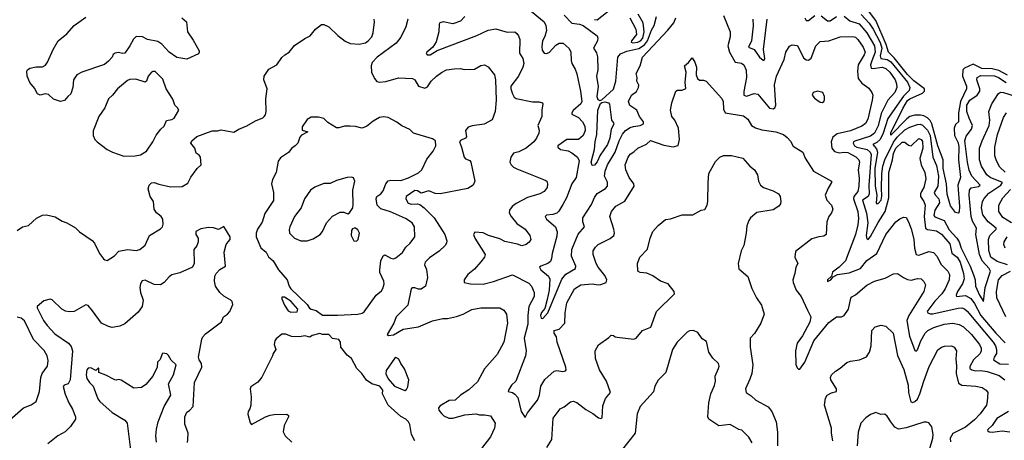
# Model space of a CAD drawing. Extents: x 1995161 to 2088924, y 769148 to 906007.
# Tile 284 of 335: x 2036264 to 2044041, y 873829 to 877151. Entities that reach past the tile are written whole.
import ezdxf

# ---------------------------------------------------------------- set-up
doc = ezdxf.new("R2010")
doc.units = 0

msp = doc.modelspace()

# ---------------------------------------------------------------- linework, layer by layer
at = {"layer": '0CON20XD'}
for points in [[(2040275, 877240.8), (2040406.2, 877135), (2040420, 877105), (2040423.5, 877065), (2040412.5, 877017.5), (2040393.2, 876983.2), (2040386.9, 876936.9), (2040391.3, 876911.3), (2040405.9, 876885.9), (2040425, 876882.5), (2040445, 876892.5), (2040499.3, 876950.7), (2040525, 876965.6), (2040555.6, 876965.6), (2040604.2, 876924.2), (2040617.5, 876895), (2040618.3, 876828.3), (2040624.2, 876804.2), (2040651.2, 876761.2), (2040664.2, 876724.2), (2040693.6, 876585), (2040702.7, 876505), (2040695.4, 876485), (2040636.5, 876433.5), (2040623.6, 876415), (2040625.7, 876405), (2040678, 876378), (2040710, 876345), (2040728.5, 876308.5), (2040729.8, 876275), (2040715, 876237.1), (2040676.9, 876205), (2040586.5, 876203.5), (2040512.9, 876155), (2040513.9, 876143.9), (2040535.3, 876125.3), (2040595, 876113.8), (2040625, 876098.9), (2040668.5, 876065), (2040683.2, 876035), (2040658.4, 875905), (2040624.7, 875855), (2040583.3, 875745), (2040555, 875690), (2040521.5, 875638.5), (2040505, 875623.2), (2040475, 875611.1), (2040423.6, 875606.4), (2040414.4, 875595.6), (2040425.6, 875575), (2040494.6, 875515), (2040507.9, 875475), (2040505, 875440), (2040469.1, 875305), (2040465.3, 875265), (2040455, 875241.9)], [(2040802.9, 877152.9), (2040825, 877148.8), (2040935, 877235.3)], [(2044065, 876712.7), (2043998.4, 876748.4), (2043945, 876761.8), (2043862.7, 876765), (2043795, 876799.6), (2043725, 876767.9), (2043712.6, 876755), (2043709.6, 876705), (2043741.3, 876625), (2043743.2, 876605), (2043693.5, 876505), (2043678.4, 876415), (2043677.6, 876345), (2043655, 876323.5), (2043644.4, 876295), (2043646.3, 876235), (2043675, 876179.1), (2043682.2, 876145), (2043680, 876045), (2043695.3, 875905), (2043674.8, 875845), (2043687.5, 875675), (2043685, 875633.3), (2043675, 875623.8), (2043655, 875626.7), (2043615, 875680), (2043588.5, 875771.5), (2043585.3, 875855), (2043558.8, 875975), (2043556.6, 876045), (2043514.3, 876154.3), (2043468.5, 876328.5), (2043454.4, 876354.4), (2043432.9, 876375), (2043405, 876391.3), (2043377.4, 876397.4), (2043334.7, 876395.3), (2043294.9, 876385.1), (2043271.6, 876368.4), (2043145, 876238), (2043145, 876257.5), (2043238, 876448), (2043275, 876511.8), (2043295, 876526.1), (2043395, 876569.3), (2043410, 876585), (2043409.2, 876605), (2043325, 876668.3), (2043275, 876717.9), (2043170.4, 876850.4), (2043125.6, 876895), (2043108.2, 876955), (2043025.1, 877145.1), (2042921.5, 877285)], [(2036243.3, 875485), (2036285, 875515.8), (2036332.5, 875525), (2036396.2, 875583.8), (2036445, 875607.8), (2036475, 875610), (2036544.3, 875594.3), (2036598.8, 875558.8), (2036635, 875546.2), (2036705.8, 875505.8), (2036735.9, 875475.9), (2036836.9, 875406.9), (2036855.7, 875385.7), (2036894.3, 875304.3), (2036925, 875262.5), (2036935, 875253.3), (2036955, 875250), (2037012.5, 875285), (2037047.5, 875322.5), (2037115, 875336.9), (2037185, 875327.5), (2037213.8, 875335), (2037255, 875368.8), (2037290, 875445), (2037375, 875498.8), (2037391.2, 875515), (2037397.1, 875535), (2037393.1, 875575), (2037380, 875595), (2037345, 875624.2), (2037326.5, 875655), (2037321.9, 875715), (2037295.6, 875755), (2037277.5, 875815), (2037286, 875845), (2037305, 875862.9), (2037325, 875864.3), (2037362.9, 875852.9), (2037455, 875830.5), (2037546.3, 875833.7), (2037591.3, 875858.7), (2037615, 875906.7), (2037664.4, 875975.6), (2037697.5, 876005), (2037691.2, 876065), (2037680.8, 876080.8), (2037657, 876097), (2037645.8, 876135), (2037616, 876175), (2037623.8, 876195), (2037661.7, 876228.3), (2037785, 876272), (2037825, 876272), (2037855, 876280), (2037955, 876262), (2037995, 876285.8), (2038058.3, 876311.7), (2038125, 876352), (2038185, 876376.2), (2038195, 876386), (2038205, 876398.8), (2038211.2, 876425), (2038208.2, 876525), (2038218.5, 876605), (2038192.9, 876675), (2038194.4, 876705), (2038231.2, 876758.8), (2038295, 876794.2), (2038335, 876851.2), (2038357.3, 876872.7), (2038392.5, 876895), (2038433.9, 876946.1), (2038515, 877003.3), (2038557.3, 877022.7), (2038601.2, 877075), (2038647.3, 877112.7), (2038665, 877112.5), (2038705.6, 877095.6), (2038776.2, 877025), (2038835, 876981.4), (2038875, 876961.9), (2038945, 876956.5), (2038995, 876968.9), (2039016.9, 876983.1), (2039045, 877016.2), (2039056.6, 877046.6), (2039065.7, 877135), (2039062.5, 877155)], [(2037545, 877166.2), (2037580.8, 877135), (2037588, 877055), (2037635, 876988.8), (2037680, 876905), (2037682.5, 876895), (2037675, 876880.8), (2037585, 876839.4), (2037505, 876852.5), (2037445, 876893.5), (2037386.5, 876956.5), (2037355, 876978.9), (2037274.2, 876994.2), (2037235, 877016.5), (2037185, 877017.1), (2037162.6, 876997.4), (2037134.6, 876945.4), (2037093.1, 876886.9), (2037075, 876884.1), (2037045, 876891.5), (2037016.7, 876885), (2037002.5, 876875), (2036992.9, 876855), (2036965, 876824.4), (2036933.3, 876796.7), (2036754.7, 876735.3), (2036714.3, 876715), (2036687.8, 876675), (2036684.4, 876615), (2036668, 876565), (2036643.8, 876545), (2036618.6, 876511.4), (2036585, 876505.8), (2036531.9, 876521.9), (2036490.5, 876560.5), (2036465, 876564), (2036425.7, 876554.3), (2036405, 876565.6), (2036380.5, 876610.5), (2036343, 876655), (2036323.4, 876705), (2036320, 876745), (2036324.3, 876755.7), (2036345, 876767.5), (2036395, 876778.6), (2036445, 876779.2), (2036468, 876792), (2036484.3, 876815), (2036526.9, 876915), (2036567.5, 876985), (2036635, 877040), (2036694.6, 877105.4), (2036785, 877170)], [(2039329.2, 877155), (2039314.3, 877095), (2039275, 877013.8), (2039236, 876965), (2039087.3, 876855), (2039047.1, 876812.9), (2039039.5, 876785), (2039042.1, 876735), (2039065, 876686.1), (2039085, 876663.8), (2039105, 876658.5), (2039155, 876663.5), (2039255, 876692.7), (2039365.9, 876685.9), (2039385.8, 876675.8), (2039415, 876626.9), (2039465, 876610), (2039485, 876620.5), (2039515, 876664), (2039555.2, 876704.8), (2039595.2, 876734.8), (2039635, 876753.4), (2039695, 876763.8), (2039745, 876764.6), (2039775, 876756.5), (2039855, 876760.6), (2039905, 876788), (2039935, 876794), (2039965, 876778.8), (2040014.6, 876714.6), (2040021.2, 876675), (2040027.3, 876515), (2040018.9, 876425), (2039995, 876358.8), (2039933.3, 876325), (2039837.9, 876312.1), (2039805, 876302), (2039786, 876275), (2039792, 876225), (2039783.8, 876215), (2039745, 876197.3), (2039738.2, 876185), (2039754.6, 876145), (2039775, 876063.8), (2039785, 876052), (2039817.9, 876037.9), (2039825.8, 876025), (2039857.5, 875875), (2039846.4, 875843.6), (2039802.5, 875817.5), (2039585, 875775.5), (2039545, 875779.1), (2039495, 875797.7), (2039435, 875780), (2039405, 875798.9), (2039385, 875800.6), (2039316.2, 875755), (2039312.5, 875735), (2039331.7, 875701.7), (2039355, 875692.7), (2039405, 875697.1), (2039425, 875690), (2039458.5, 875665), (2039536.2, 875585), (2039621.8, 875455), (2039637.8, 875405), (2039635.5, 875384.5), (2039625, 875366), (2039576.7, 875323.3), (2039500.8, 875269.2), (2039465.8, 875235), (2039460, 875215), (2039477.9, 875177.9), (2039485.8, 875115), (2039468.1, 875045), (2039435, 875023.5), (2039413.5, 875023.5), (2039385, 875033.8), (2039365, 875033.3), (2039356.7, 875025), (2039328.6, 874895), (2039238.6, 874805), (2039219.4, 874755), (2039166.7, 874665), (2039176.2, 874656.2), (2039215, 874661.8), (2039293.8, 874706.2), (2039415, 874724.4), (2039525, 874771.8), (2039605, 874790), (2039641.7, 874791.7)], [(2039780, 877175), (2039745, 877140), (2039685, 877118.8), (2039607.3, 877132.7), (2039583.1, 877126.9), (2039577.5, 877115), (2039575.5, 877055), (2039552.5, 876975), (2039526.3, 876933.7), (2039478.8, 876895), (2039473.9, 876883.9), (2039482, 876872), (2039505, 876874.3), (2039561.4, 876908.6), (2039874, 877026), (2039965, 877066.9), (2040025, 877077.5), (2040115, 877051.4), (2040175, 877053.8), (2040191.2, 877041.2), (2040204.2, 877024.2), (2040214, 876995), (2040211.1, 876885), (2040238.6, 876845), (2040245.5, 876805), (2040238.9, 876775), (2040202.7, 876705), (2040143.9, 876625), (2040142.1, 876605), (2040155, 876566.2), (2040168.7, 876538.7), (2040185, 876528), (2040315, 876502), (2040367, 876503), (2040393.3, 876493.3), (2040396.4, 876486.4), (2040387.5, 876435), (2040387.1, 876385), (2040357.1, 876315), (2040367, 876277), (2040364.3, 876255), (2040346.9, 876215), (2040325, 876185.6), (2040263, 876137), (2040205, 876105.8), (2040165, 876096), (2040142, 876065), (2040136, 876025), (2040144.3, 876005), (2040164.2, 875985), (2040191.5, 875971.5), (2040415, 875882), (2040426.7, 875875), (2040433.8, 875855), (2040428.8, 875825), (2040406.2, 875795), (2040373.3, 875775), (2040274.6, 875745.4), (2040185, 875698.2), (2040154, 875676), (2040132.5, 875645), (2040130, 875625), (2040145, 875595.8), (2040191.3, 875541.3), (2040256, 875495), (2040292.5, 875445), (2040300.8, 875415), (2040286.6, 875393.4), (2040263.8, 875375), (2040230, 875365), (2040195, 875378.1), (2040095, 875399.4), (2040055, 875418.6), (2039965.7, 875445.7), (2039925, 875467.1), (2039857.5, 875472.5), (2039849.2, 875455), (2039858.6, 875425), (2039940, 875295), (2039934.2, 875275), (2039905, 875237.5), (2039855, 875181.4), (2039802.5, 875137.5), (2039773.8, 875095), (2039774.3, 875074.3), (2039824.6, 875064.6), (2039925, 875062.7), (2040005, 875082.1), (2040155, 875135.8), (2040285, 875070), (2040307.5, 875045), (2040327.1, 874995), (2040326.1, 874965), (2040286, 874885), (2040277.2, 874815), (2040276.8, 874745), (2040249.2, 874635), (2040262.9, 874535), (2040259.4, 874495), (2040183.4, 874296.6), (2040148.9, 874265), (2040123.8, 874225), (2040122.5, 874215), (2040155, 874206.2), (2040175, 874194.3), (2040197.8, 874167.8), (2040224, 874055), (2040255, 874010), (2040275.8, 874045), (2040354.8, 874145.2), (2040369.3, 874185), (2040380.7, 874255), (2040411.1, 874308.9), (2040485, 874374.5), (2040505, 874379.1), (2040555, 874371.8), (2040575, 874376.2), (2040580, 874385), (2040577.8, 874405), (2040508.8, 874605), (2040504, 874645), (2040484.4, 874675), (2040484.3, 874695), (2040525, 874706.2), (2040570.8, 874755), (2040570.9, 874835), (2040586.4, 874915), (2040645, 875025.7), (2040695, 875056.5), (2040785, 875063.9), (2040832.3, 875057.7), (2040855, 875059.1), (2040895.8, 875074.2), (2040900, 875095), (2040885, 875131.2), (2040832, 875195), (2040815.8, 875225), (2040794.2, 875295), (2040794.2, 875325), (2040810.8, 875355), (2040833.7, 875376.3), (2040927.4, 875422.6), (2040955.8, 875445), (2040960.6, 875465), (2040957.8, 875495), (2040925.7, 875595), (2040936.9, 875635), (2040973.1, 875676.9), (2041042.4, 875717.6), (2041116, 875835), (2041114.2, 875855), (2041077.1, 875905), (2041052, 875965), (2041046, 876005), (2041068.6, 876065), (2041085, 876087.5), (2041115, 876105.7), (2041145, 876135.8), (2041215, 876168.6), (2041245, 876197.5), (2041350.2, 876160.2), (2041425, 876145.7), (2041465, 876158), (2041476.2, 876203.8), (2041466.7, 876295), (2041438.3, 876358.3), (2041414.2, 876385), (2041403.3, 876435), (2041414, 876495), (2041446.7, 876585), (2041460, 876595), (2041495, 876594), (2041523.9, 876606.1), (2041521.2, 876655), (2041527.5, 876735), (2041513.6, 876786.4), (2041546.4, 876813.6), (2041575, 876850), (2041597.5, 876815), (2041608.8, 876775), (2041606.2, 876715), (2041617.3, 876687.3), (2041634.3, 876674.3), (2041665, 876674.2), (2041685, 876666.2), (2041808.3, 876528.3), (2041819.4, 876505), (2041822.7, 876445), (2041834.7, 876414.7), (2041981.1, 876391.1), (2042015, 876365.8), (2042044.2, 876315), (2042075, 876295.5), (2042125, 876280), (2042236.7, 876265), (2042296.7, 876245), (2042325, 876221.2)], [(2040455, 875241.9), (2040435, 875223.8), (2040380, 875205), (2040369.4, 875195), (2040380.5, 875175), (2040440, 875125), (2040450.2, 875100.2), (2040446.7, 875013.2), (2040429.9, 874940.1), (2040410.9, 874869.1), (2040385, 874836.7), (2040377.5, 874815), (2040382.1, 874792.1), (2040395, 874791.1), (2040435.3, 874835), (2040545, 875101.5), (2040578.1, 875141.9), (2040655, 875186.2), (2040656.1, 875205), (2040621.8, 875281.8), (2040624.1, 875335), (2040673.8, 875456.2), (2040725.5, 875515), (2040710.8, 875555), (2040711.8, 875585), (2040779, 875691), (2040803.5, 875746.5), (2040825, 875778.9), (2040891.3, 875818.7), (2040905.2, 875834.8), (2040906.2, 875866.2), (2040883.9, 875915), (2040888, 875955), (2040907.1, 876005), (2040966.5, 876105), (2040998.1, 876195), (2041023.7, 876246.3), (2041048.8, 876275), (2041085, 876298.4), (2041111.9, 876308.1), (2041165.2, 876314.8), (2041190.6, 876329.4), (2041190, 876345), (2041160, 876385), (2041138.2, 876435), (2041083.8, 876473.8), (2041073.1, 876505), (2041095.5, 876555), (2041135, 876584.5), (2041151.5, 876615), (2041153.2, 876633.2), (2041139.4, 876665), (2041140.8, 876695), (2041132.5, 876725), (2041164.4, 876785), (2041182.2, 876855), (2041382.2, 877067.8), (2041430.9, 877125), (2041445.9, 877165)], [(2040565, 877187.4), (2040625, 877124.1), (2040685, 877116.3), (2040714.4, 877105), (2040823.8, 877023.8), (2040830.5, 877005), (2040828.8, 876985), (2040795.5, 876925), (2040820, 876890), (2040827, 876857), (2040830, 876755), (2040820.7, 876705), (2040833.8, 876623.8), (2040822.3, 876545), (2040829.3, 876519.3), (2040845, 876513.1), (2040861.7, 876518.3), (2040955, 876602.9), (2040972.9, 876665), (2040989.4, 876855), (2041009.1, 876880.9), (2041058.6, 876901.4), (2041155, 876923.8), (2041198.1, 876951.9), (2041222.6, 876985), (2041253, 877067), (2041276.3, 877105), (2041292.9, 877175)], [(2041082.3, 877165), (2041131.5, 877075), (2041135.6, 877035), (2041095.7, 876985), (2041092.7, 876972.7), (2041106.8, 876966.8), (2041145, 876973.5), (2041167.1, 876985), (2041185, 877003.9), (2041196.2, 877055), (2041188.6, 877125), (2041148.4, 877195)], [(2041821.4, 877185), (2041875.8, 877055), (2041874.4, 877015), (2041858.2, 876945), (2041869.6, 876895), (2041915, 876816.4), (2041965, 876807.8), (2041984.4, 876794.4), (2042001.8, 876751.8), (2042005.4, 876695), (2041982.5, 876582.5), (2041983.3, 876553.3), (2042005, 876545.5), (2042065, 876566.8), (2042095, 876561.8), (2042185, 876452), (2042215, 876445.8), (2042227.5, 876455), (2042235.4, 876474.6), (2042226, 876635), (2042240.8, 876705), (2042302.9, 876835), (2042316, 876895), (2042345, 876941.2), (2042365, 876952), (2042407.3, 876947.3), (2042455, 876850), (2042475, 876833.8), (2042495, 876831.2), (2042515, 876847.5), (2042552, 876945), (2042585, 876977.5), (2042655, 876984.3), (2042745, 877015.7), (2042845, 877018.5), (2042865, 877011.5), (2042884.7, 876994.7), (2042926.1, 876935), (2042940.7, 876895), (2042935, 876873.1), (2042885.4, 876795), (2042880.8, 876745), (2042885.9, 876685), (2042915, 876649.2), (2042969.5, 876609.5), (2042994.4, 876575), (2043001.5, 876555), (2042998.2, 876515), (2042961.8, 876365), (2042945, 876332), (2042915, 876310), (2042825, 876272.9), (2042720.8, 876249.2), (2042686, 876224), (2042672.7, 876185), (2042678.5, 876135), (2042698.9, 876108.9), (2042735, 876098.5), (2042775, 876104.6), (2042805, 876102), (2042867.6, 876067.6), (2042891.9, 876045), (2042896.5, 876025), (2042887.1, 875965), (2042895.3, 875895.3), (2042892.4, 875835), (2042883.7, 875795), (2042862.8, 875767.2), (2042853, 875755), (2042849.1, 875735), (2042882.7, 875635), (2042888.3, 875581.7), (2042885, 875530), (2042866.2, 875455), (2042785, 875245.5), (2042735, 875196.8), (2042682.8, 875157.2), (2042676.2, 875123.8), (2042644.3, 875095), (2042645, 875082.5), (2042669.2, 875095), (2042689.7, 875120.3), (2042722.7, 875137.3), (2042815, 875151.1), (2042905.5, 875184.5), (2042955, 875248.1), (2043033.3, 875305), (2043104.6, 875455), (2043185, 875552.9), (2043215, 875577.5), (2043245, 875592), (2043265, 875588.8), (2043284.5, 875554.5), (2043305, 875500), (2043325, 875416.7), (2043332.1, 875345), (2043345.5, 875295.5), (2043365, 875291.8), (2043445, 875320.5), (2043481.7, 875311.7), (2043509.4, 875279.4), (2043539.8, 875219.8), (2043594.4, 875165), (2043607.4, 875137.4), (2043606.1, 875095), (2043574.7, 875025), (2043547.6, 874985), (2043491.9, 874928.1), (2043436.4, 874855), (2043432.5, 874845), (2043437.1, 874835), (2043455, 874826.9), (2043475, 874827.1), (2043675, 874873.2), (2043705, 874874.2), (2043725, 874867.6), (2043748.2, 874848.2), (2043951.4, 874605), (2043970.5, 874575), (2043978.1, 874545), (2043980, 874515), (2043960.3, 874485), (2043954.8, 874464.8), (2044005, 874433.8), (2044075, 874428.8)], [(2042054, 877155), (2042057.5, 877102.5), (2042044.7, 876985), (2042019.6, 876935), (2042065.5, 876915.5), (2042108.2, 876855), (2042135, 876830.9), (2042145, 876831.1), (2042150.3, 876845), (2042138.5, 876915), (2042167.6, 877155)], [(2042466.1, 877165), (2042474.4, 877145), (2042495, 877145.4), (2042545, 877183.8)], [(2042595, 877181.8), (2042645, 877142.8), (2042665, 877140.9), (2042715, 877176.2)], [(2042775, 877177.3), (2042821, 877141), (2042895, 877117.5), (2042955, 877048.1), (2043015.5, 876945), (2043020.8, 876895), (2042993, 876825), (2042983.9, 876793.9), (2042988.7, 876768.7), (2043004.7, 876764.7), (2043075, 876776.5), (2043105, 876763.9), (2043135.3, 876735), (2043177.5, 876675), (2043189.5, 876645), (2043191.2, 876615), (2043176, 876575), (2043120.7, 876515), (2043069.2, 876410.8), (2043045, 876313.5), (2043015.7, 876254.3), (2042985, 876231.9), (2042859.2, 876190.8), (2042849.1, 876185), (2042845.9, 876175), (2042858.3, 876155), (2042875, 876143.2), (2042958.4, 876125), (2042980.9, 876105), (2042989.1, 876085), (2042969.6, 875845), (2042974.1, 875775), (2042965.1, 875754.9), (2042921.7, 875725), (2042953.3, 875623.3), (2042963, 875545), (2042948.7, 875445), (2042955, 875419.4), (2042965, 875415.4), (2042985, 875437.3), (2043045, 875548.4), (2043100, 875635), (2043127.7, 875745), (2043129.2, 875945), (2043157.2, 876042.8), (2043164.6, 876095), (2043185, 876136.6), (2043235, 876182.8), (2043255, 876184), (2043285, 876160.5), (2043305, 876153.1), (2043365, 876211.2), (2043384.3, 876205), (2043395, 876188), (2043398.1, 876135), (2043373.6, 876053.6), (2043383.6, 876005), (2043412.1, 875945), (2043422.1, 875895), (2043404.7, 875825), (2043387.2, 875795), (2043377.5, 875775), (2043378.9, 875755), (2043405.8, 875714.2), (2043416.7, 875685), (2043407.8, 875595), (2043418.9, 875505), (2043434.2, 875494.2), (2043505, 875482.4), (2043545, 875456.7), (2043609.1, 875379.1), (2043627.4, 875307.4), (2043669.5, 875275), (2043692.5, 875235), (2043719.2, 875145), (2043724.3, 875105), (2043710, 875065), (2043670.8, 875005), (2043659.6, 874975), (2043662.5, 874965), (2043733, 874973), (2043775, 874947.6), (2043805, 874907.8), (2043855.8, 874815), (2043974.5, 874674.5), (2044048.6, 874598.6)], [(2042910.9, 877190.9), (2042973.7, 877123.7), (2043005, 877076.8), (2043060.5, 876970.5), (2043072.4, 876925), (2043061.2, 876865), (2043064.3, 876845), (2043116.3, 876836.3), (2043145, 876816.8), (2043275, 876657.4), (2043294.3, 876615), (2043288.3, 876591.7), (2043244.3, 876545.7), (2043119.8, 876370.2), (2043083.5, 876255), (2043059.8, 876205), (2043035, 876181.7), (2043002.3, 876165), (2043030.7, 876130.7), (2043038.1, 876105), (2043018.5, 875975), (2043021.4, 875835), (2043034.3, 875765), (2043029.5, 875705), (2043035, 875697.1), (2043045, 875698.8), (2043067.5, 875725), (2043073.9, 875756.1), (2043070.7, 875819.3), (2043072.3, 875932.3), (2043081.8, 875995), (2043096.1, 876045), (2043165, 876184.1), (2043195, 876223.6), (2043255, 876281.6), (2043295, 876302.7), (2043355, 876323.3), (2043375, 876325.2), (2043395, 876318.5), (2043435, 876277.4), (2043453.9, 876235), (2043476, 876066), (2043505, 876000), (2043521.9, 875915), (2043515.9, 875835), (2043487.1, 875785), (2043495, 875766.2), (2043524.7, 875735), (2043527.7, 875705), (2043492.7, 875645), (2043485.3, 875605.3), (2043492.4, 875592.4), (2043565, 875565.8), (2043605, 875492), (2043665.6, 875425), (2043685.2, 875395), (2043699.6, 875345), (2043771.6, 875205), (2043798.2, 875135), (2043811.1, 875095), (2043812.2, 875045), (2043844.3, 874975), (2043876, 874924), (2043888.8, 875035), (2043932.3, 875165), (2043921.2, 875185), (2043865, 875245.3), (2043843.9, 875295), (2043817, 875455), (2043821.4, 875505), (2043790.7, 875560.7), (2043779.6, 875595), (2043762.6, 875765), (2043766.8, 875803.2), (2043778, 875822), (2043837.3, 875832.7), (2043850, 875845), (2043783.8, 875915), (2043762.8, 875962.8), (2043749.8, 876025), (2043730, 876195), (2043738.3, 876231.7), (2043780.4, 876285), (2043789.6, 876315), (2043761.9, 876371.9), (2043745.8, 876425), (2043743.4, 876475), (2043768.8, 876515), (2043826.9, 876555), (2043848.2, 876585), (2043847.6, 876605), (2043822.7, 876675), (2043826.5, 876695), (2043855, 876709.5), (2043962.8, 876707.2), (2043995, 876695.4), (2044055, 876654.3)], [(2037085, 876072.5), (2037175, 876074.5), (2037217, 876083), (2037265, 876112), (2037314.2, 876185.8), (2037341.3, 876238.7), (2037378, 876285), (2037405, 876308.8), (2037422, 876355), (2037465, 876362.5), (2037485, 876374), (2037521.2, 876435), (2037511.2, 876455), (2037488, 876475), (2037473.4, 876523.4), (2037420, 876605), (2037395, 876680), (2037335, 876741.2), (2037315, 876742.5), (2037304, 876735), (2037278.8, 876705), (2037265.7, 876664.3), (2037255, 876656.2), (2037181.7, 876681.7), (2037135, 876679.4), (2037115, 876671.4), (2037035, 876605.8), (2036995.8, 876555), (2036964, 876525), (2036936, 876455), (2036890, 876385), (2036845, 876272.5), (2036843.6, 876235), (2036858.5, 876205), (2036875, 876187.3), (2036953.6, 876125), (2036995.7, 876105), (2037085, 876072.5)], [(2042605, 876497.5), (2042615, 876504), (2042621.3, 876518.7), (2042620.9, 876545), (2042606, 876576), (2042565, 876587.3), (2042530.8, 876575), (2042524, 876555), (2042541.7, 876531.7), (2042585, 876498), (2042605, 876497.5)], [(2044065, 875214.7), (2043985, 875241.2), (2043934.1, 875275), (2043917.5, 875327.5), (2043916.6, 875413.4), (2043926.6, 875445), (2043975.5, 875495), (2043976.4, 875505), (2043912.7, 875555), (2043870.6, 875609.4), (2043861.1, 875665), (2043869.4, 875715), (2043880.8, 875739.2), (2043919.1, 875780.9), (2044013.2, 875845), (2044027.3, 875865), (2043928.5, 875905), (2043903.1, 875925), (2043860.4, 875995), (2043844.1, 876045), (2043844.2, 876135.8), (2043864.7, 876195), (2043921, 876315), (2043926.4, 876356.4), (2043917.5, 876425), (2043942.3, 876485), (2043995, 876567.1), (2044011.7, 876578.3), (2044035, 876576), (2044125.7, 876545.7)], [(2040785, 876000), (2040776.9, 876025), (2040803.1, 876125), (2040808.1, 876185), (2040822, 876245), (2040830, 876435), (2040851.8, 876488.2), (2040862.4, 876497.6), (2040885, 876500.9), (2040913.1, 876493.1), (2040923.3, 876483.3), (2040936.9, 876356.9), (2040954.4, 876335), (2040955.4, 876325), (2040934.8, 876285.2), (2040926.2, 876215), (2040907.7, 876165), (2040849.1, 876080.9), (2040825, 876028.5), (2040805, 876002.2), (2040785, 876000)], [(2038775, 874817.5), (2038935, 874824.4), (2038967.6, 874832.4), (2038985, 874844), (2039079.5, 874975), (2039120.7, 875009.3), (2039132.6, 875027.4), (2039141.8, 875065), (2039138.8, 875085), (2039109.3, 875155), (2039107.3, 875175), (2039116.8, 875245), (2039135, 875284.4), (2039147.1, 875292.9), (2039195, 875266.9), (2039215, 875262.9), (2039235, 875269.2), (2039287.5, 875312.5), (2039312.5, 875355), (2039348.6, 875385), (2039384.4, 875435), (2039381.1, 875515), (2039364.3, 875545), (2039310.6, 875580.6), (2039193.5, 875633.5), (2039115, 875656.4), (2039087.5, 875685), (2039078.1, 875735), (2039085.5, 875754.5), (2039115, 875775.5), (2039135, 875798.9), (2039156.2, 875855), (2039172.8, 875877.2), (2039195, 875883.5), (2039275, 875881.8), (2039335, 875902.9), (2039415, 875942.2), (2039439.4, 875965), (2039480.3, 876049.7), (2039528.8, 876111.2), (2039551.2, 876155), (2039549.2, 876195), (2039525, 876210.4), (2039373.3, 876255), (2039345, 876283.3), (2039281.7, 876311.7), (2039242.3, 876342.3), (2039175, 876379.2), (2039137.3, 876382.7), (2039105, 876377.5), (2039055, 876348.1), (2039002.9, 876307.1), (2038965, 876292.8), (2038915, 876308.1), (2038875, 876310.5), (2038828.7, 876308.7), (2038785, 876295.6), (2038765, 876295.6), (2038698.7, 876338.7), (2038665, 876370.8), (2038625, 876381.4), (2038565, 876381.9), (2038535, 876362), (2038494, 876305), (2038495, 876277.5), (2038540, 876265), (2038490.3, 876239.7), (2038477, 876223), (2038461.2, 876175), (2038440, 876155), (2038413.8, 876135), (2038387.3, 876102.7), (2038325, 876058.8), (2038305, 876032.5), (2038288.6, 875945), (2038260.3, 875889.7), (2038251.4, 875855), (2038267.8, 875785), (2038267.2, 875722.8), (2038200.8, 875619.2), (2038178.8, 875551.2), (2038142.7, 875497.3), (2038130.4, 875465), (2038131.8, 875435), (2038169.5, 875349.5), (2038209.2, 875315), (2038228.5, 875278.5), (2038267.1, 875245), (2038309.2, 875175), (2038377, 875097), (2038391.9, 875045), (2038404.6, 875024.6), (2038535, 874900), (2038553.4, 874873.4), (2038565, 874864), (2038605, 874852.9), (2038655, 874818), (2038775, 874817.5)], [(2044046.7, 875946.7), (2044006.2, 875985), (2043978.2, 876035), (2043966.6, 876075), (2043965.8, 876145), (2043986.3, 876243.7), (2044035, 876378.1), (2044059.1, 876415)], [(2042325, 876221.2), (2042352.1, 876192.1), (2042372.9, 876152.9), (2042448.8, 876105), (2042467.3, 876057.3), (2042534.7, 875954.7), (2042676.2, 875875), (2042676.2, 875865), (2042648.9, 875821.1), (2042626.2, 875765), (2042638.8, 875725), (2042676.7, 875685), (2042686.7, 875655), (2042676.2, 875625), (2042654.1, 875595.9), (2042639.2, 875555), (2042633.3, 875455), (2042615, 875441.2), (2042575, 875435.8), (2042521.4, 875418.6), (2042390.7, 875319.3), (2042386.7, 875275), (2042410, 875225), (2042394.5, 875195.5), (2042387.3, 875145), (2042370.4, 875095), (2042371.8, 875075), (2042396.7, 875015), (2042437.1, 874965), (2042487.1, 874857.1), (2042511.2, 874805), (2042505, 874761.2), (2042446.4, 874653.6), (2042405.8, 874595), (2042390.8, 874535), (2042393.9, 874426.1), (2042405, 874400), (2042415, 874390), (2042425, 874390), (2042465, 874446.7), (2042536.4, 874615), (2042655, 874759.1), (2042715, 874804), (2042755, 874803.8), (2042776.7, 874815), (2042809.2, 874865), (2042829.5, 874950.5), (2042837.5, 874962.5), (2042865, 874978.1), (2042955, 875053.6), (2043015, 875085.4), (2043100.4, 875109.6), (2043165, 875142.9), (2043197.3, 875147.3), (2043245.5, 875115.5), (2043275, 875099.4), (2043305, 875093.1), (2043355, 875105.5), (2043383.4, 875103.4), (2043405, 875084), (2043417.5, 875057.5), (2043405, 875004.2), (2043286.9, 874815), (2043269.5, 874775), (2043291.9, 874651.9), (2043335, 874536.7), (2043345, 874533.8), (2043355, 874543.8), (2043381.2, 874615), (2043415, 874675.6), (2043435.7, 874695), (2043485, 874719.1), (2043565, 874745.3), (2043633.4, 874753.4), (2043685, 874743.2), (2043717.5, 874725), (2043782.3, 874665), (2043845, 874585.6), (2043858.5, 874555), (2043859.1, 874535), (2043850.4, 874515), (2043796.5, 874463.5), (2043767.8, 874412.2), (2043768.8, 874395), (2043785, 874384.6), (2043815, 874377.1), (2043855, 874380.3), (2043905, 874371.8), (2044000.1, 874340.1), (2044045, 874306.2)], [(2040427.1, 873772.9), (2040466.2, 873835), (2040476.6, 874003.4), (2040531.7, 874078.3), (2040565, 874093.8), (2040615, 874133.3), (2040635, 874137.5), (2040665, 874127.5), (2040735, 874071.4), (2040789.6, 874039.6), (2040835, 874007.1), (2040855, 874000.8), (2040863.3, 874005), (2040869.5, 874100.5), (2040891.7, 874158.3), (2040930, 874205), (2040899.2, 874295), (2040844, 874385), (2040811.4, 874475), (2040810, 874535), (2040835, 874583.8), (2040918.3, 874641.7), (2040935, 874660), (2040955, 874657.5), (2040966.4, 874646.4), (2040982.3, 874642.3), (2041115, 874627.8), (2041132, 874635), (2041183.9, 874696.1), (2041247.5, 874722.5), (2041294.5, 874845.5), (2041436.2, 874985), (2041433.8, 875005), (2041386.2, 875065), (2041325, 875084.4), (2041265, 875127.5), (2041218.3, 875148.3), (2041164.5, 875154.5), (2041146.2, 875165), (2041142.5, 875225), (2041162.9, 875275), (2041221.3, 875338.7), (2041242.2, 875425), (2041265, 875478.8), (2041306, 875525), (2041365, 875572), (2041405, 875576.7), (2041495, 875610), (2041579.7, 875610.3), (2041645, 875647.5), (2041675, 875652.5), (2041693.3, 875685), (2041700, 875715), (2041701.1, 875865), (2041708.1, 875935), (2041759.5, 876030.5), (2041793.9, 876066.1), (2041821.7, 876078.3), (2041885, 876078.8), (2041975, 876056.2), (2042030, 875995), (2042068, 875965), (2042090.8, 875925), (2042098, 875875), (2042115, 875843.3), (2042137.5, 875825), (2042215, 875798.6), (2042256.2, 875775), (2042270, 875755), (2042275.8, 875715), (2042272.5, 875695), (2042260.9, 875679.1), (2042215, 875648), (2042085, 875628.8), (2042036, 875585), (2042022.5, 875565), (2042006.8, 875523.2), (2042001.9, 875465), (2041982.6, 875367.4), (2041961.4, 875325), (2041939.2, 875225), (2041944.2, 875184.2), (2042015, 875123.3), (2042047.2, 875027.2), (2042083.6, 874953.6), (2042122, 874895), (2042144, 874825), (2042118.8, 874755), (2042067.9, 874672.1), (2042034, 874635), (2042034.6, 874565.4), (2042054.5, 874425), (2042046.8, 874356.8), (2042029.8, 874310.2), (2041996.9, 874235), (2042001.5, 874205), (2042040.5, 874180.5), (2042076.9, 874146.9), (2042175, 874094.2), (2042205.6, 874055), (2042238.5, 873975), (2042247.9, 873892.1), (2042248.2, 873785)], [(2038485, 875403.5), (2038535, 875404.5), (2038580.6, 875419.4), (2038636, 875455), (2038655, 875478.8), (2038685.8, 875545), (2038735, 875598.8), (2038795, 875630), (2038825, 875630), (2038855, 875617.5), (2038867.5, 875625), (2038894, 875666), (2038898.8, 875691.2), (2038895.7, 875805), (2038910, 875875), (2038900.7, 875900.7), (2038885, 875906.2), (2038850, 875905), (2038765, 875881.9), (2038715, 875858.1), (2038665, 875857.5), (2038595, 875827.8), (2038560.8, 875805), (2038514.3, 875735), (2038485.7, 875665), (2038434.6, 875595.4), (2038397.1, 875515), (2038392.7, 875492.7), (2038396, 875465), (2038435, 875424.2), (2038485, 875403.5)], [(2044098.6, 875545), (2044027.7, 875587.7), (2043996.4, 875636.4), (2043996.8, 875685), (2044028.2, 875745), (2044090, 875810)], [(2037590, 873810), (2037593.1, 873835), (2037594.2, 873885), (2037568.6, 873955), (2037569.2, 874015), (2037585, 874051.2), (2037605.9, 874064.1), (2037633.3, 874095), (2037645.6, 874285), (2037703.5, 874405), (2037700, 874435), (2037680.6, 874465), (2037675.6, 874485), (2037703.6, 874626.4), (2037710.8, 874645), (2037731.4, 874668.6), (2037856.7, 874765), (2037873.8, 874805), (2037905, 874824), (2037924, 874845), (2037948.3, 874901.7), (2037941.2, 874925), (2037931.2, 874935), (2037875, 874966.9), (2037844.4, 874995), (2037810.5, 875045), (2037803.6, 875085), (2037806.2, 875123.8), (2037815.6, 875145), (2037845, 875177.1), (2037890, 875205), (2037877.5, 875315), (2037895.6, 875375), (2037909.2, 875395), (2037925.8, 875415), (2037926, 875435), (2037875, 875517.5), (2037835, 875493.8), (2037795, 875506.7), (2037755, 875510), (2037695, 875498.8), (2037655, 875477.5), (2037654, 875455), (2037673.8, 875425), (2037673.8, 875395), (2037663.8, 875365), (2037640, 875335), (2037640.8, 875225), (2037627.5, 875195), (2037529.7, 875150.3), (2037465, 875134.3), (2037445, 875120), (2037405, 875073.8), (2037375, 875056), (2037325, 875059.4), (2037255, 875094.2), (2037231.7, 875088.3), (2037217.8, 875065), (2037213.8, 875035), (2037218.8, 874995), (2037237.9, 874935), (2037230.9, 874885), (2037200.5, 874839.5), (2037095, 874747.5), (2037055, 874730.8), (2036995, 874720.8), (2036965, 874727.5), (2036910, 874755), (2036838.3, 874851.7), (2036805, 874892), (2036785, 874898.8), (2036695, 874845.6), (2036655, 874842.7), (2036625, 874849.1), (2036595.7, 874865), (2036519.2, 874939.2), (2036505, 874943.8), (2036455, 874931.2), (2036402.5, 874885), (2036401.2, 874875), (2036452.2, 874775), (2036480, 874735), (2036540.6, 874670.6), (2036649.1, 874595), (2036669.4, 874569.4), (2036680, 874535), (2036662.7, 874305), (2036647.1, 874275), (2036615, 874262.9), (2036607.1, 874252.9), (2036622.7, 874192.7), (2036651.1, 874125), (2036680.8, 874075), (2036703.3, 874015), (2036703.3, 873995), (2036665, 873936.7), (2036622, 873895), (2036565.9, 873864.1), (2036485, 873801.8)], [(2038925, 875402.5), (2038937.5, 875415), (2038948.8, 875465), (2038935, 875490), (2038915, 875503.3), (2038905, 875503.3), (2038892.3, 875497.7), (2038883.8, 875485), (2038881.4, 875445), (2038903.3, 875405), (2038925, 875402.5)], [(2044046.2, 875345), (2044036.9, 875375), (2044039.2, 875395), (2044063.9, 875435)], [(2044051.7, 874805), (2043982.4, 874955), (2043978.6, 875005), (2043994.8, 875095), (2044025, 875129.5), (2044090, 875165)], [(2038405, 874841.2), (2038455, 874843.8), (2038460, 874865), (2038406.6, 874926.6), (2038355, 874958.8), (2038335, 874960), (2038333.8, 874945), (2038354, 874895), (2038385, 874850), (2038405, 874841.2)], [(2039641.7, 874791.7), (2039715, 874807.3), (2039765.4, 874824.6), (2039835, 874860.8), (2039905, 874875.7), (2040055, 874874), (2040087.6, 874857.6), (2040108.9, 874825), (2040115.4, 874754.6), (2040088.6, 874605), (2040036.2, 874505), (2039935, 874393.3), (2039879.1, 874290.9), (2039812.2, 874227.8), (2039746.7, 874185), (2039703.6, 874146.4), (2039655, 874144.2), (2039585, 874100), (2039572, 874085), (2039575, 874066.7), (2039595, 874041.2), (2039615, 874022), (2039652.7, 874002.7), (2039685, 874004.4), (2039780.6, 874029.4), (2039866.5, 874036.5), (2039895, 874028.6), (2039935, 874030.8), (2039982, 874022), (2040018.6, 873965), (2040014.5, 873925), (2039981.5, 873855), (2039912.5, 873765)], [(2036182.9, 873987.1), (2036295, 874084.3), (2036355, 874110), (2036394.1, 874135.9), (2036419.2, 874215), (2036430, 874325), (2036441.8, 874355), (2036483.3, 874415), (2036489.3, 874459.3), (2036479.5, 874495), (2036457.1, 874537.1), (2036373.6, 874625), (2036301.9, 874771.9), (2036275, 874794), (2036245, 874800.6)], [(2039384.6, 873824.6), (2039358.5, 873875), (2039346, 873954), (2039334.3, 873975), (2039314, 873995), (2039275.4, 874015.4), (2039173.3, 874105), (2039130, 874195), (2039132.5, 874225), (2039107.5, 874255), (2039045, 874275.8), (2039002.9, 874302.9), (2038966, 874356), (2038926.9, 874395), (2038885.5, 874475.5), (2038850.2, 874500.2), (2038801.2, 874565), (2038798.8, 874605), (2038785, 874625.8), (2038735, 874633.3), (2038705, 874663.3), (2038655, 874663.3), (2038635, 874672.5), (2038575, 874656.7), (2038555, 874643.8), (2038515, 874652.5), (2038473.6, 874646.4), (2038409.3, 874649.3), (2038366.1, 874666.1), (2038335, 874666.2), (2038290, 874630), (2038280, 874615), (2038273.3, 874585), (2038287.5, 874545), (2038266.7, 874515), (2038261.2, 874495), (2038175, 874326.7), (2038145, 874288.8), (2038090, 874250), (2038083.6, 874236.4), (2038093, 874173), (2038090, 874105), (2038082.7, 874077.3), (2038067.5, 874055), (2038065.6, 874035), (2038085, 873967.5), (2038095, 873952.5), (2038205.5, 874014.5), (2038242.8, 874027.2), (2038275, 874033.5), (2038373.8, 874033.8), (2038387.5, 874025), (2038387.5, 874015), (2038352.5, 873945), (2038344, 873895), (2038360, 873865), (2038412.7, 873812.7)], [(2042048.3, 873808.3), (2042023, 873853), (2041968.3, 873908.3), (2041942.5, 873915), (2041875, 873954), (2041785, 873942.9), (2041705.7, 873995), (2041699.4, 874015), (2041706.7, 874125), (2041721.9, 874195), (2041751.7, 874261.7), (2041760.8, 874295), (2041756, 874335), (2041784.2, 874395), (2041787.5, 874415), (2041782, 874435), (2041738.6, 874478.6), (2041708, 874525), (2041688.8, 874608.8), (2041655, 874630), (2041621.2, 874681.2), (2041585, 874696.2), (2041555, 874692.5), (2041535, 874682.5), (2041456.3, 874603.7), (2041419.2, 874545), (2041366.7, 874365), (2041305.9, 874304.1), (2041281.2, 874255), (2041269.1, 874210.9), (2041164.3, 874095), (2041141.7, 874038.3), (2041126.2, 873885), (2041025, 873758.2)], [(2042687.5, 873825), (2042676.5, 873885), (2042676.4, 873925), (2042619.5, 874105), (2042627.6, 874162.4), (2042642.5, 874185), (2042675, 874204.4), (2042716, 874215), (2042715.5, 874235.5), (2042671.2, 874305), (2042668.8, 874325), (2042676.7, 874345), (2042706.2, 874375), (2042745, 874398), (2042795.8, 874444.2), (2042825, 874454.2), (2042897, 874463), (2042952.1, 874487.9), (2042975.7, 874525), (2042990, 874575), (2042994.2, 874695), (2043021.2, 874725), (2043067.7, 874737.7), (2043105, 874731.2), (2043163.1, 874675), (2043197.6, 874497.6), (2043247.9, 874387.9), (2043281.2, 874265), (2043284.1, 874205), (2043302.9, 874132.9), (2043315, 874126.2), (2043335, 874134.2), (2043355, 874152.5), (2043374.7, 874195), (2043403.9, 874296.1), (2043448.1, 874411.9), (2043515, 874542), (2043545, 874564.3), (2043568.7, 874571.3), (2043624.3, 874574.3), (2043644.4, 874564.4), (2043664.2, 874535), (2043657.2, 874472.8), (2043663.1, 874413.1), (2043659.7, 874355), (2043679, 874279), (2043705, 874264.1), (2043815, 874256.9), (2043865, 874245.5), (2043897.5, 874225), (2043910.6, 874205), (2043906.5, 874135), (2043898.9, 874105), (2043851.1, 874038.9), (2043805, 873991.5), (2043735, 873932.9), (2043635, 873881.1), (2043613.6, 873845), (2043615, 873816.2)], [(2037343.1, 873815), (2037339.1, 873865), (2037343.2, 873916.8), (2037356.9, 873975), (2037405, 874095.8), (2037456.9, 874185), (2037438.5, 874275), (2037479.5, 874345), (2037498.8, 874425), (2037460.9, 874460.9), (2037439.5, 874499.5), (2037425, 874512), (2037395, 874517.5), (2037388.3, 874511.7), (2037373.6, 874466.4), (2037353.3, 874445), (2037348.8, 874405), (2037316, 874335), (2037261.2, 874268.8), (2037225, 874246.7), (2037165, 874240), (2037065, 874303.3), (2037045, 874310), (2037025, 874303.3), (2037015, 874306.2), (2036945, 874344.3), (2036890, 874365), (2036890, 874395), (2036885, 874400), (2036865, 874380), (2036825, 874400), (2036805, 874397.5), (2036793.8, 874385), (2036788, 874345), (2036795, 874316.7), (2036814, 874285), (2036844, 874255), (2036881.8, 874155), (2036896.7, 874135), (2036995, 874049.1), (2037095, 873988.1), (2037112.7, 873965), (2037145, 873712.5)], [(2039305, 874221.2), (2039319.5, 874230.5), (2039329.5, 874250.5), (2039336.7, 874305), (2039303.6, 874393.6), (2039273.9, 874433.9), (2039258.3, 874468.3), (2039235, 874482.5), (2039223.3, 874475), (2039158.8, 874381.2), (2039155, 874352.5), (2039174.4, 874315), (2039225, 874255.8), (2039305, 874221.2)], [(2043453.3, 873765), (2043475.4, 873845), (2043477.5, 873875), (2043469.2, 873935), (2043445.7, 873965.7), (2043425, 873972.5), (2043405, 873970.8), (2043265, 873926.1), (2043205, 873917.7), (2043175, 873931.1), (2043143.8, 873973.8), (2043115, 874018.8), (2043097.5, 874035), (2043065, 874033.3), (2043025, 874048.8), (2042985, 874031.2), (2042946.7, 874005), (2042908, 873965), (2042887, 873893), (2042877.5, 873785)], [(2044074.3, 874055), (2043980.5, 873999.5), (2043945.2, 873944.8), (2043910.8, 873915), (2043907.5, 873905), (2043921.2, 873895), (2043945, 873892.1), (2044025, 873902.5), (2044085, 873896.8)]]:
    msp.add_lwpolyline(points, dxfattribs=at)

doc.saveas('drawing.dxf')
